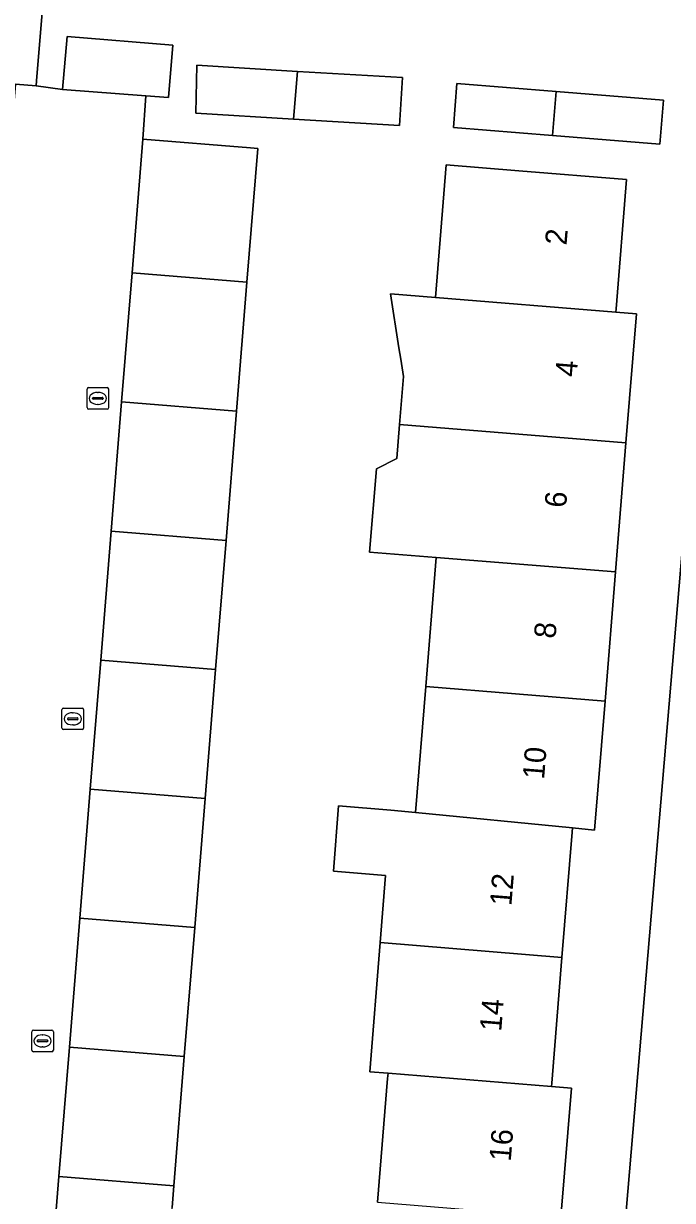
# Model space of a CAD drawing. Extents: x 159960 to 160866, y 382700 to 383354.
# Drawn here: x 160412.3 to 160442.3, y 383165.6 to 383220 of the extents above; entities that cross this region are included whole.
import ezdxf

# ---------------------------------------------------------------- set-up
doc = ezdxf.new("R2010")
doc.units = 0
for name, color, linetype in [('IMGEO_Erf', 7, 'Continuous'), ('IMGEO_Kolk', 7, 'Continuous'), ('IMGEO_Pand', 7, 'Continuous'), ('IMGEO_Pand_nummerreeks', 7, 'Continuous'), ('IMGEO_Voetpad_open', 7, 'Continuous')]:
    doc.layers.add(name, color=color, linetype=linetype)

msp = doc.modelspace()

# ---------------------------------------------------------------- linework, layer by layer
at = {"layer": 'IMGEO_Erf'}
for points in [[(160439.206, 383153.248), (160444.36, 383214.015), (160445.309, 383224.622)], [(160413.278, 383221.66), (160412.931, 383217.367), (160412.912, 383217.13), (160414.128, 383216.967), (160414.344, 383219.419), (160419.231, 383219.024), (160419.034, 383216.597), (160417.981, 383216.676), (160417.845, 383214.669), (160422.829, 383214.267), (160423.161, 383214.24), (160422.661, 383208.052), (160422.178, 383202.082), (160421.695, 383196.111), (160421.213, 383190.141), (160420.73, 383184.171), (160420.247, 383178.199), (160419.764, 383172.229), (160419.282, 383166.258), (160419.2, 383165.248)], [(160428.707, 383165.493), (160429.17, 383171.217), (160429.19, 383171.463), (160428.345, 383171.532), (160428.828, 383177.503), (160429.079, 383180.604), (160426.66, 383180.801), (160426.905, 383183.828), (160429.324, 383183.631), (160430.46, 383183.52), (160430.932, 383189.352), (160431.414, 383195.322), (160428.337, 383195.572), (160428.648, 383199.42), (160429.596, 383199.892), (160429.724, 383201.47), (160429.903, 383203.686), (160429.777, 383204.488), (160429.695, 383205.01), (160429.302, 383207.513), (160431.384, 383207.344), (160431.88, 383213.48), (160435.238, 383213.209), (160440.221, 383212.806), (160439.738, 383206.827), (160439.725, 383206.667), (160440.678, 383206.59), (160440.195, 383200.619), (160439.713, 383194.648), (160439.23, 383188.678), (160438.747, 383182.708), (160437.716, 383182.809), (160437.7, 383182.615), (160437.232, 383176.821), (160436.761, 383171.001), (160436.749, 383170.851), (160437.669, 383170.776), (160437.186, 383164.805)]]:
    msp.add_lwpolyline(points, dxfattribs=at)
for points in [[(160424.998, 383217.807), (160429.86, 383217.517), (160429.727, 383215.307), (160424.816, 383215.601), (160420.305, 383215.87), (160420.342, 383218.086)], [(160436.961, 383216.873), (160441.927, 383216.472), (160441.762, 383214.437), (160436.793, 383214.839), (160432.213, 383215.209), (160432.378, 383217.244)]]:
    msp.add_lwpolyline(points, close=True, dxfattribs=at)
at = {"layer": 'IMGEO_Kolk'}
for p, q in [((160415.264, 383202.252), (160415.264, 383203.104)), ((160415.339, 383203.178), (160416.191, 383203.178)), ((160416.265, 383203.104), (160416.265, 383202.252)), ((160415.523, 383202.672), (160415.523, 383202.684)), ((160415.961, 383202.635), (160415.563, 383202.635)), ((160415.566, 383202.721), (160415.964, 383202.721)), ((160415.752, 383202.958), (160415.777, 383202.958)), ((160416.007, 383202.684), (160416.007, 383202.672)), ((160416.191, 383202.178), (160415.339, 383202.178)), ((160415.775, 383202.398), (160415.75, 383202.398)), ((160414.181, 383188.354), (160415.033, 383188.354)), ((160414.106, 383187.428), (160414.106, 383188.28)), ((160414.365, 383187.848), (160414.365, 383187.86)), ((160414.803, 383187.811), (160414.405, 383187.811)), ((160414.408, 383187.897), (160414.806, 383187.897)), ((160414.594, 383188.134), (160414.619, 383188.134)), ((160414.849, 383187.86), (160414.849, 383187.848)), ((160415.107, 383188.28), (160415.107, 383187.428)), ((160415.033, 383187.354), (160414.181, 383187.354)), ((160414.617, 383187.574), (160414.592, 383187.574)), ((160412.706, 383172.529), (160412.706, 383173.381)), ((160412.781, 383173.455), (160413.633, 383173.455)), ((160413.194, 383173.235), (160413.219, 383173.235)), ((160413.707, 383173.381), (160413.707, 383172.529)), ((160412.965, 383172.949), (160412.965, 383172.961)), ((160413.403, 383172.912), (160413.005, 383172.912)), ((160413.008, 383172.998), (160413.406, 383172.998)), ((160413.217, 383172.675), (160413.192, 383172.675)), ((160413.449, 383172.961), (160413.449, 383172.949)), ((160413.633, 383172.455), (160412.781, 383172.455))]:
    msp.add_line(p, q, dxfattribs=at)
for points in [[(160415.264, 383202.252), (160415.264, 383203.104)], [(160415.339, 383203.178), (160416.191, 383203.178)], [(160416.265, 383203.104), (160416.265, 383202.252)], [(160416.191, 383202.178), (160415.339, 383202.178)], [(160414.181, 383188.354), (160415.033, 383188.354)], [(160414.106, 383187.428), (160414.106, 383188.28)], [(160415.107, 383188.28), (160415.107, 383187.428)], [(160415.033, 383187.354), (160414.181, 383187.354)], [(160412.706, 383172.529), (160412.706, 383173.381)], [(160412.781, 383173.455), (160413.633, 383173.455)], [(160413.707, 383173.381), (160413.707, 383172.529)], [(160413.633, 383172.455), (160412.781, 383172.455)]]:
    msp.add_lwpolyline(points, dxfattribs=at)
for centre, radius, start, end in [((160415.341, 383203.102), 0.0765, 91.552, 178.448), ((160415.341, 383203.102), 0.0765, 91.552, 178.448), ((160416.189, 383203.102), 0.0765, 1.552, 88.448), ((160416.189, 383203.102), 0.0765, 1.552, 88.448), ((160415.563, 383202.681), 0.0403, 85.8775, 175.7526), ((160415.56, 383202.671), 0.0366, 178.938, 274.7102), ((160415.964, 383202.678), 0.043, 264.8664, 352.4533), ((160415.968, 383202.683), 0.0386, 1.7309, 96.639), ((160415.341, 383202.254), 0.0765, 181.552, 268.448), ((160415.341, 383202.254), 0.0765, 181.552, 268.448), ((160416.189, 383202.254), 0.0765, 271.552, 358.448), ((160416.189, 383202.254), 0.0765, 271.552, 358.448), ((160414.183, 383188.278), 0.0765, 91.552, 178.448), ((160414.183, 383188.278), 0.0765, 91.552, 178.448), ((160415.031, 383188.278), 0.0765, 1.552, 88.448), ((160415.031, 383188.278), 0.0765, 1.552, 88.448), ((160414.405, 383187.857), 0.0403, 85.8775, 175.7526), ((160414.402, 383187.847), 0.0366, 178.938, 274.7102), ((160414.806, 383187.854), 0.043, 264.8664, 352.4533), ((160414.81, 383187.859), 0.0386, 1.7309, 96.639), ((160414.183, 383187.43), 0.0765, 181.552, 268.448), ((160414.183, 383187.43), 0.0765, 181.552, 268.448), ((160415.031, 383187.43), 0.0765, 271.552, 358.448), ((160415.031, 383187.43), 0.0765, 271.552, 358.448), ((160412.783, 383173.379), 0.0765, 91.552, 178.448), ((160412.783, 383173.379), 0.0765, 91.552, 178.448), ((160413.631, 383173.379), 0.0765, 1.552, 88.448), ((160413.631, 383173.379), 0.0765, 1.552, 88.448), ((160413.005, 383172.958), 0.0403, 85.8775, 175.7526), ((160413.002, 383172.948), 0.0366, 178.938, 274.7102), ((160413.406, 383172.955), 0.043, 264.8664, 352.4533), ((160413.41, 383172.96), 0.0386, 1.7309, 96.639), ((160412.783, 383172.531), 0.0765, 181.552, 268.448), ((160412.783, 383172.531), 0.0765, 181.552, 268.448), ((160413.631, 383172.531), 0.0765, 271.552, 358.448), ((160413.631, 383172.531), 0.0765, 271.552, 358.448)]:
    msp.add_arc(centre, radius, start, end, dxfattribs=at)
for centre, major_axis, ratio, start_param, end_param in [((160415.751, 383202.678), (-0.387, 0.002), 0.722429, 4.712389, 7.853982), ((160415.776, 383202.678), (-0.39, 0.002), 0.717154, 1.570796, 4.712389), ((160414.593, 383187.854), (-0.387, 0.002), 0.722429, 4.712389, 7.853982), ((160414.618, 383187.854), (-0.39, 0.002), 0.717154, 1.570796, 4.712389), ((160413.193, 383172.955), (-0.387, 0.002), 0.722429, 4.712389, 7.853982), ((160413.218, 383172.955), (-0.39, 0.002), 0.717154, 1.570796, 4.712389)]:
    msp.add_ellipse(centre, major_axis=major_axis, ratio=ratio, start_param=start_param, end_param=end_param, dxfattribs=at)
at = {"layer": 'IMGEO_Pand'}
for points in [[(160407.365, 383220.041), (160407.172, 383217.65), (160411.649, 383217.244), (160411.948, 383217.22), (160412.912, 383217.13), (160412.931, 383217.367), (160413.278, 383221.66), (160407.533, 383222.124)], [(160414.128, 383216.967), (160417.981, 383216.676), (160419.034, 383216.597), (160419.231, 383219.024), (160414.344, 383219.419)], [(160424.998, 383217.807), (160420.342, 383218.086), (160420.305, 383215.87), (160424.816, 383215.601)], [(160424.998, 383217.807), (160424.816, 383215.601), (160429.727, 383215.307), (160429.86, 383217.517)], [(160436.961, 383216.873), (160432.378, 383217.244), (160432.213, 383215.209), (160436.793, 383214.839)], [(160441.927, 383216.472), (160436.961, 383216.873), (160436.793, 383214.839), (160441.762, 383214.437)], [(160422.661, 383208.052), (160423.161, 383214.24), (160422.829, 383214.267), (160417.845, 383214.669), (160417.345, 383208.483)], [(160440.221, 383212.806), (160435.238, 383213.209), (160431.88, 383213.48), (160431.384, 383207.344), (160439.725, 383206.667), (160439.738, 383206.827)], [(160422.661, 383208.052), (160417.345, 383208.483), (160416.862, 383202.513), (160422.178, 383202.082)], [(160440.678, 383206.59), (160439.725, 383206.667), (160431.384, 383207.344), (160429.302, 383207.513), (160429.695, 383205.01), (160429.777, 383204.488), (160429.903, 383203.686), (160429.724, 383201.47), (160440.195, 383200.619)], [(160416.379, 383196.542), (160421.695, 383196.111), (160422.178, 383202.082), (160416.862, 383202.513)], [(160440.195, 383200.619), (160429.724, 383201.47), (160429.596, 383199.892), (160428.648, 383199.42), (160428.337, 383195.572), (160431.414, 383195.322), (160439.713, 383194.648)], [(160415.897, 383190.572), (160421.213, 383190.141), (160421.695, 383196.111), (160416.379, 383196.542)], [(160431.414, 383195.322), (160430.932, 383189.352), (160439.23, 383188.678), (160439.713, 383194.648)], [(160420.73, 383184.171), (160421.213, 383190.141), (160415.897, 383190.572), (160415.414, 383184.602)], [(160439.23, 383188.678), (160430.932, 383189.352), (160430.46, 383183.52), (160437.716, 383182.809), (160438.747, 383182.708)], [(160420.73, 383184.171), (160415.414, 383184.602), (160414.931, 383178.631), (160420.247, 383178.199)], [(160437.7, 383182.615), (160437.716, 383182.809), (160430.46, 383183.52), (160429.324, 383183.631), (160426.905, 383183.828), (160426.66, 383180.801), (160429.079, 383180.604), (160428.828, 383177.503), (160437.232, 383176.821)], [(160419.764, 383172.229), (160420.247, 383178.199), (160414.931, 383178.631), (160414.448, 383172.66)], [(160437.232, 383176.821), (160428.828, 383177.503), (160428.345, 383171.532), (160429.19, 383171.463), (160436.749, 383170.851), (160436.761, 383171.001)], [(160419.764, 383172.229), (160414.448, 383172.66), (160413.966, 383166.689), (160419.282, 383166.258)], [(160437.669, 383170.776), (160436.749, 383170.851), (160429.19, 383171.463), (160429.17, 383171.217), (160428.707, 383165.493), (160437.186, 383164.805)], [(160413.966, 383166.689), (160413.481, 383160.694), (160418.797, 383160.264), (160419.2, 383165.248), (160419.282, 383166.258)]]:
    msp.add_lwpolyline(points, close=True, dxfattribs=at)
at = {"layer": 'IMGEO_Voetpad_open'}
msp.add_lwpolyline([(160415.897, 383190.572), (160416.379, 383196.542), (160416.862, 383202.513), (160417.345, 383208.483), (160417.845, 383214.669), (160417.981, 383216.676), (160414.128, 383216.967), (160412.912, 383217.13), (160411.948, 383217.22), (160411.468, 383211.28), (160410.984, 383205.298), (160410.501, 383199.318), (160410.017, 383193.337), (160409.534, 383187.357), (160409.05, 383181.377), (160408.567, 383175.397), (160408.083, 383169.416), (160407.588, 383163.293), (160407.437, 383161.226), (160413.481, 383160.694), (160413.966, 383166.689), (160414.448, 383172.66), (160414.931, 383178.631), (160415.414, 383184.602)], close=True, dxfattribs=at)
msp.add_lwpolyline([(160451.725, 383206.868), (160451.909, 383208.902), (160452.046, 383210.622), (160452.266, 383213.376), (160448.479, 383213.682), (160444.36, 383214.015), (160439.206, 383153.248)], dxfattribs=at)

# ---------------------------------------------------------------- texts
at = {"layer": 'IMGEO_Pand_nummerreeks'}
for s, rotation, p in [('2', 85.3822, (160437.446, 383209.742)), ('4', 85.3764, (160437.913, 383203.65)), ('6', 85.3764, (160437.423, 383197.596)), ('8', 85.3778, (160436.934, 383191.546)), ('10', 85.3764, (160436.407, 383185.032)), ('12', 85.3764, (160434.894, 383179.178)), ('14', 85.3764, (160434.425, 383173.374)), ('16', 85.3764, (160434.865, 383167.358))]:
    msp.add_text(s, height=1, rotation=rotation, dxfattribs=at).set_placement(p)

doc.saveas('drawing.dxf')
